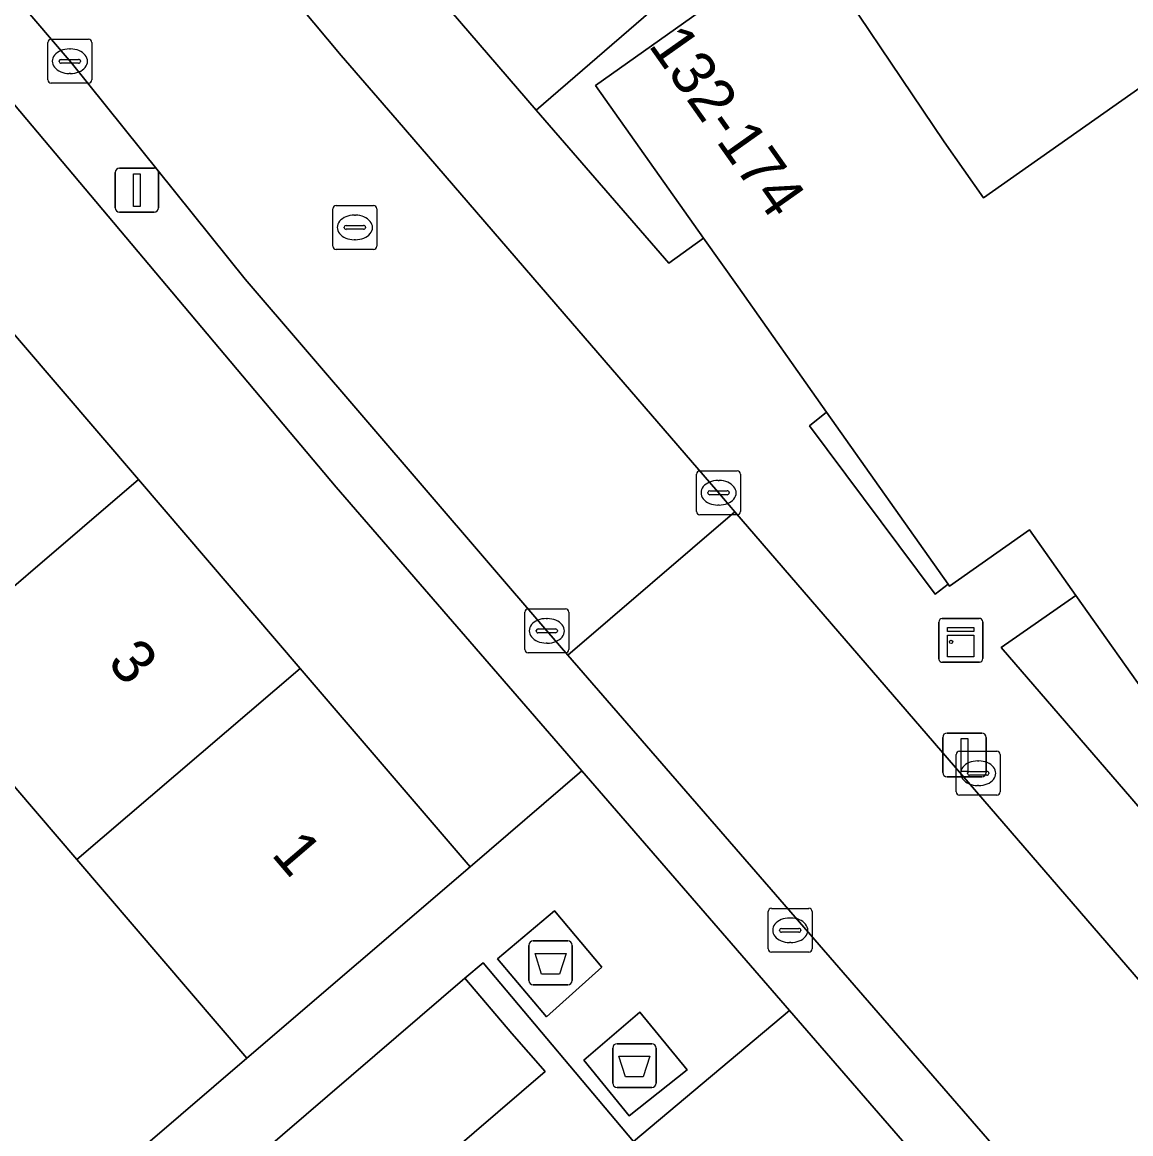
# Model space of a CAD drawing. Extents: x 159039 to 160102, y 381214 to 382524.
# Drawn here: x 159328.7 to 159353.97, y 381419.04 to 381444.39 of the extents above; entities that cross this region are included whole.
import ezdxf

# ---------------------------------------------------------------- set-up
doc = ezdxf.new("R2010")
doc.units = 0
for name, color, linetype in [('IMGEO_Afval_apart_plaats', 7, 'Continuous'), ('IMGEO_Erf', 7, 'Continuous'), ('IMGEO_Groenvoorziening', 7, 'Continuous'), ('IMGEO_Kast', 7, 'Continuous'), ('IMGEO_Kolk', 7, 'Continuous'), ('IMGEO_Lichtmast', 7, 'Continuous'), ('IMGEO_Pand', 7, 'Continuous'), ('IMGEO_Pand_nummerreeks', 7, 'Continuous'), ('IMGEO_Rijbaan_lokaal_gesloten', 7, 'Continuous'), ('IMGEO_Rijbaan_lokaal_halfverhard', 7, 'Continuous'), ('IMGEO_Rijbaan_lokaal_open', 7, 'Continuous'), ('IMGEO_Rioolput', 7, 'Continuous'), ('IMGEO_Voetpad_open', 7, 'Continuous')]:
    doc.layers.add(name, color=color, linetype=linetype)

msp = doc.modelspace()

# ---------------------------------------------------------------- linework, layer by layer
at = {"layer": 'IMGEO_Afval_apart_plaats'}
for p, q in [((159340.347, 381423.435), (159341.137, 381423.435)), ((159341.137, 381423.435), (159340.347, 381423.435)), ((159340.247, 381422.535), (159340.247, 381423.335)), ((159340.247, 381423.335), (159340.247, 381422.535)), ((159341.237, 381423.335), (159341.237, 381422.535)), ((159341.237, 381422.535), (159341.237, 381423.335)), ((159341.137, 381422.435), (159340.347, 381422.435)), ((159340.347, 381422.435), (159341.137, 381422.435)), ((159342.258, 381421.093), (159343.048, 381421.093)), ((159343.048, 381421.093), (159342.258, 381421.093)), ((159342.158, 381420.193), (159342.158, 381420.993)), ((159342.158, 381420.993), (159342.158, 381420.193)), ((159343.148, 381420.993), (159343.148, 381420.193)), ((159343.148, 381420.193), (159343.148, 381420.993)), ((159343.048, 381420.093), (159342.258, 381420.093)), ((159342.258, 381420.093), (159343.048, 381420.093))]:
    msp.add_line(p, q, dxfattribs=at)
for points in [[(159340.39, 381423.149), (159341.094, 381423.149), (159340.945, 381422.679), (159340.539, 381422.679), (159340.39, 381423.149)], [(159342.301, 381420.807), (159343.005, 381420.807), (159342.856, 381420.337), (159342.45, 381420.337), (159342.301, 381420.807)]]:
    msp.add_lwpolyline(points, dxfattribs=at)
for centre, start, end in [((159340.347, 381423.335), 90, 180), ((159340.347, 381423.335), 90, 180), ((159341.137, 381423.335), 0, 90), ((159341.137, 381423.335), 360, 90), ((159340.347, 381422.535), 180, 270), ((159340.347, 381422.535), 180, 270), ((159341.137, 381422.535), 270, 0), ((159341.137, 381422.535), 270, 0), ((159342.258, 381420.993), 90, 180), ((159342.258, 381420.993), 90, 180), ((159343.048, 381420.993), 0, 90), ((159343.048, 381420.993), 360, 90), ((159342.258, 381420.193), 180, 270), ((159342.258, 381420.193), 180, 270), ((159343.048, 381420.193), 270, 0), ((159343.048, 381420.193), 270, 0)]:
    msp.add_arc(centre, 0.1, start, end, dxfattribs=at)
at = {"layer": 'IMGEO_Erf'}
for points in [[(159313.561, 381454.682), (159312.01, 381456.432), (159309.4, 381454.198), (159301.691, 381447.601), (159306.439, 381442.052), (159310.009, 381437.884), (159306.602, 381434.965), (159307.456, 381433.968), (159309.461, 381435.686), (159312.306, 381432.365), (159314.99, 381429.232), (159312.985, 381427.514), (159313.954, 381426.383), (159315.959, 381428.101), (159319.576, 381423.877), (159323.265, 381419.571), (159321.261, 381417.854), (159322.385, 381416.542), (159324.389, 381418.259), (159327.147, 381415.04), (159333.82, 381420.762), (159329.941, 381425.29)], [(159329.941, 381425.29), (159326.252, 381429.596), (159322.634, 381433.82), (159318.981, 381438.084), (159315.282, 381442.402), (159311.688, 381446.598), (159316.78, 381450.96), (159320.374, 381446.765), (159324.073, 381442.447), (159327.725, 381438.182), (159331.344, 381433.958), (159335.033, 381429.652), (159338.909, 381425.126), (159341.458, 381427.312), (159335.852, 381433.782), (159319.724, 381452.954)]]:
    msp.add_lwpolyline(points, dxfattribs=at)
at = {"layer": 'IMGEO_Groenvoorziening'}
for points in [[(159400.78, 381472.608), (159386.592, 381460.368), (159385.077, 381462.313), (159383.608, 381461.051), (159382.421, 381462.42), (159377.559, 381468.381), (159351.009, 381445.023), (159347.753, 381448.725), (159340.417, 381442.38), (159343.436, 381438.889), (159344.228, 381439.463), (159341.768, 381442.944), (159346.563, 381446.345), (159349.716, 381441.657), (159350.614, 381440.382), (159378.816, 381460.234), (159380.041, 381461.096), (159386.784, 381451.425), (159382.296, 381448.266), (159383.096, 381447.156), (159383.928, 381446.055), (159384.956, 381444.61), (159389.259, 381448.283)], [(159357.609, 381430.886), (159357.597, 381430.878), (159354.548, 381428.732), (159352.719, 381431.316), (159351.015, 381430.127), (159353.997, 381426.68), (159358.202, 381421.771), (159373.647, 381434.956)]]:
    msp.add_lwpolyline(points, dxfattribs=at)
for points in [[(159347.034, 381435.493), (159346.644, 381435.18), (159349.508, 381431.345), (159349.808, 381431.569)], [(159352.036, 381415.106), (159346.19, 381421.852), (159342.634, 381418.861), (159339.205, 381422.939), (159338.791, 381422.584), (159339.857, 381421.328), (159340.616, 381420.455), (159327.66, 381409.327), (159325.825, 381411.452), (159324.89, 381410.649), (159324.717, 381410.854), (159323.69, 381412.075), (159318.2, 381418.731), (159315.862, 381417.037), (159318.687, 381413.139), (159316.66, 381411.652), (159313.605, 381409.412), (159298.99, 381398.693), (159289.128, 381391.46), (159286.146, 381395.501), (159280.338, 381391.218), (159297.175, 381368.084)], [(159340.616, 381420.455), (159339.857, 381421.328), (159338.791, 381422.584), (159325.825, 381411.452), (159327.66, 381409.327)]]:
    msp.add_lwpolyline(points, close=True, dxfattribs=at)
at = {"layer": 'IMGEO_Kast'}
for p, q in [((159349.67, 381430.79), (159350.511, 381430.79)), ((159350.511, 381430.79), (159349.67, 381430.79)), ((159349.595, 381429.865), (159349.595, 381430.706)), ((159349.595, 381430.706), (159349.595, 381429.865)), ((159350.595, 381430.715), (159350.595, 381429.874)), ((159350.595, 381429.874), (159350.595, 381430.715)), ((159350.52, 381429.79), (159349.679, 381429.79)), ((159349.679, 381429.79), (159350.52, 381429.79))]:
    msp.add_line(p, q, dxfattribs=at)
for points in [[(159349.79, 381430.58), (159350.39, 381430.58), (159350.39, 381430.495), (159349.79, 381430.495), (159349.79, 381430.58)], [(159349.79, 381430.405), (159350.39, 381430.405), (159350.39, 381429.916), (159349.79, 381429.916), (159349.79, 381430.405)]]:
    msp.add_lwpolyline(points, dxfattribs=at)
msp.add_circle((159349.874, 381430.254), 0.0377, dxfattribs=at)
for centre, start, end in [((159349.673, 381430.712), 92.4484, 184.2845), ((159349.673, 381430.712), 92.4484, 184.2845), ((159350.517, 381430.712), 2.4484, 94.2845), ((159350.517, 381430.712), 2.4484, 94.2845), ((159349.673, 381429.868), 182.4484, 274.2845), ((159349.673, 381429.868), 182.4484, 274.2845), ((159350.517, 381429.868), 272.4484, 4.2845), ((159350.517, 381429.868), 272.4484, 4.2845)]:
    msp.add_arc(centre, 0.0779, start, end, dxfattribs=at)
at = {"layer": 'IMGEO_Kolk'}
for p, q in [((159329.282, 381443.07), (159329.282, 381443.922)), ((159329.357, 381443.996), (159330.209, 381443.996)), ((159330.283, 381443.922), (159330.283, 381443.07)), ((159329.77, 381443.776), (159329.795, 381443.776)), ((159329.541, 381443.49), (159329.541, 381443.502)), ((159329.979, 381443.453), (159329.581, 381443.453)), ((159329.584, 381443.539), (159329.982, 381443.539)), ((159330.025, 381443.502), (159330.025, 381443.49)), ((159329.793, 381443.216), (159329.768, 381443.216)), ((159330.209, 381442.996), (159329.357, 381442.996)), ((159344.072, 381433.229), (159344.072, 381434.081)), ((159344.147, 381434.155), (159344.999, 381434.155)), ((159345.073, 381434.081), (159345.073, 381433.229)), ((159344.56, 381433.935), (159344.585, 381433.935)), ((159344.331, 381433.649), (159344.331, 381433.661)), ((159344.769, 381433.612), (159344.371, 381433.612)), ((159344.374, 381433.698), (159344.772, 381433.698)), ((159344.815, 381433.661), (159344.815, 381433.649)), ((159344.583, 381433.375), (159344.558, 381433.375)), ((159344.999, 381433.155), (159344.147, 381433.155)), ((159340.231, 381431.007), (159341.083, 381431.007)), ((159340.156, 381430.081), (159340.156, 381430.933)), ((159340.644, 381430.787), (159340.669, 381430.787)), ((159341.157, 381430.933), (159341.157, 381430.081)), ((159340.415, 381430.501), (159340.415, 381430.513)), ((159340.458, 381430.55), (159340.856, 381430.55)), ((159340.899, 381430.513), (159340.899, 381430.501)), ((159340.853, 381430.464), (159340.455, 381430.464)), ((159340.667, 381430.227), (159340.642, 381430.227)), ((159341.083, 381430.007), (159340.231, 381430.007)), ((159349.991, 381426.834), (159349.991, 381427.686)), ((159350.066, 381427.76), (159350.918, 381427.76)), ((159350.992, 381427.686), (159350.992, 381426.834)), ((159350.479, 381427.54), (159350.504, 381427.54)), ((159350.25, 381427.254), (159350.25, 381427.266)), ((159350.688, 381427.217), (159350.29, 381427.217)), ((159350.293, 381427.303), (159350.691, 381427.303)), ((159350.734, 381427.266), (159350.734, 381427.254)), ((159350.502, 381426.98), (159350.477, 381426.98)), ((159350.918, 381426.76), (159350.066, 381426.76)), ((159345.781, 381424.179), (159346.633, 381424.179)), ((159345.706, 381423.253), (159345.706, 381424.105)), ((159346.194, 381423.959), (159346.219, 381423.959)), ((159346.707, 381424.105), (159346.707, 381423.253)), ((159345.965, 381423.673), (159345.965, 381423.685)), ((159346.403, 381423.636), (159346.005, 381423.636)), ((159346.008, 381423.722), (159346.406, 381423.722)), ((159346.449, 381423.685), (159346.449, 381423.673)), ((159346.217, 381423.399), (159346.192, 381423.399)), ((159346.633, 381423.179), (159345.781, 381423.179))]:
    msp.add_line(p, q, dxfattribs=at)
for points in [[(159329.282, 381443.07), (159329.282, 381443.922)], [(159329.357, 381443.996), (159330.209, 381443.996)], [(159330.283, 381443.922), (159330.283, 381443.07)], [(159330.209, 381442.996), (159329.357, 381442.996)], [(159344.072, 381433.229), (159344.072, 381434.081)], [(159344.147, 381434.155), (159344.999, 381434.155)], [(159345.073, 381434.081), (159345.073, 381433.229)], [(159344.999, 381433.155), (159344.147, 381433.155)], [(159340.231, 381431.007), (159341.083, 381431.007)], [(159340.156, 381430.081), (159340.156, 381430.933)], [(159341.157, 381430.933), (159341.157, 381430.081)], [(159341.083, 381430.007), (159340.231, 381430.007)], [(159349.991, 381426.834), (159349.991, 381427.686)], [(159350.066, 381427.76), (159350.918, 381427.76)], [(159350.992, 381427.686), (159350.992, 381426.834)], [(159350.918, 381426.76), (159350.066, 381426.76)], [(159345.781, 381424.179), (159346.633, 381424.179)], [(159345.706, 381423.253), (159345.706, 381424.105)], [(159346.707, 381424.105), (159346.707, 381423.253)], [(159346.633, 381423.179), (159345.781, 381423.179)]]:
    msp.add_lwpolyline(points, dxfattribs=at)
for centre, radius, start, end in [((159329.359, 381443.92), 0.0765, 91.552, 178.448), ((159329.359, 381443.92), 0.0765, 91.552, 178.448), ((159330.207, 381443.92), 0.0765, 1.552, 88.448), ((159330.207, 381443.92), 0.0765, 1.552, 88.448), ((159329.581, 381443.499), 0.0403, 85.8775, 175.7526), ((159329.578, 381443.489), 0.0366, 178.938, 274.7102), ((159329.982, 381443.496), 0.043, 264.8664, 352.4533), ((159329.986, 381443.501), 0.0386, 1.7309, 96.639), ((159329.359, 381443.072), 0.0765, 181.552, 268.448), ((159329.359, 381443.072), 0.0765, 181.552, 268.448), ((159330.207, 381443.072), 0.0765, 271.552, 358.448), ((159330.207, 381443.072), 0.0765, 271.552, 358.448), ((159344.149, 381434.079), 0.0765, 91.552, 178.448), ((159344.149, 381434.079), 0.0765, 91.552, 178.448), ((159344.997, 381434.079), 0.0765, 1.552, 88.448), ((159344.997, 381434.079), 0.0765, 1.552, 88.448), ((159344.371, 381433.658), 0.0403, 85.8775, 175.7526), ((159344.368, 381433.648), 0.0366, 178.938, 274.7102), ((159344.772, 381433.655), 0.043, 264.8664, 352.4533), ((159344.776, 381433.66), 0.0386, 1.7309, 96.639), ((159344.149, 381433.231), 0.0765, 181.552, 268.448), ((159344.149, 381433.231), 0.0765, 181.552, 268.448), ((159344.997, 381433.231), 0.0765, 271.552, 358.448), ((159344.997, 381433.231), 0.0765, 271.552, 358.448), ((159340.233, 381430.931), 0.0765, 91.552, 178.448), ((159340.233, 381430.931), 0.0765, 91.552, 178.448), ((159341.081, 381430.931), 0.0765, 1.552, 88.448), ((159341.081, 381430.931), 0.0765, 1.552, 88.448), ((159340.455, 381430.51), 0.0403, 85.8775, 175.7526), ((159340.452, 381430.5), 0.0366, 178.938, 274.7102), ((159340.856, 381430.507), 0.043, 264.8664, 352.4533), ((159340.86, 381430.512), 0.0386, 1.7309, 96.639), ((159340.233, 381430.083), 0.0765, 181.552, 268.448), ((159340.233, 381430.083), 0.0765, 181.552, 268.448), ((159341.081, 381430.083), 0.0765, 271.552, 358.448), ((159341.081, 381430.083), 0.0765, 271.552, 358.448), ((159350.068, 381427.684), 0.0765, 91.552, 178.448), ((159350.068, 381427.684), 0.0765, 91.552, 178.448), ((159350.916, 381427.684), 0.0765, 1.552, 88.448), ((159350.916, 381427.684), 0.0765, 1.552, 88.448), ((159350.29, 381427.263), 0.0403, 85.8775, 175.7526), ((159350.287, 381427.253), 0.0366, 178.938, 274.7102), ((159350.691, 381427.26), 0.043, 264.8664, 352.4533), ((159350.695, 381427.265), 0.0386, 1.7309, 96.639), ((159350.068, 381426.836), 0.0765, 181.552, 268.448), ((159350.068, 381426.836), 0.0765, 181.552, 268.448), ((159350.916, 381426.836), 0.0765, 271.552, 358.448), ((159350.916, 381426.836), 0.0765, 271.552, 358.448), ((159345.783, 381424.103), 0.0765, 91.552, 178.448), ((159345.783, 381424.103), 0.0765, 91.552, 178.448), ((159346.631, 381424.103), 0.0765, 1.552, 88.448), ((159346.631, 381424.103), 0.0765, 1.552, 88.448), ((159346.005, 381423.682), 0.0403, 85.8775, 175.7526), ((159346.002, 381423.672), 0.0366, 178.938, 274.7102), ((159346.406, 381423.679), 0.043, 264.8664, 352.4533), ((159346.41, 381423.684), 0.0386, 1.7309, 96.639), ((159345.783, 381423.255), 0.0765, 181.552, 268.448), ((159345.783, 381423.255), 0.0765, 181.552, 268.448), ((159346.631, 381423.255), 0.0765, 271.552, 358.448), ((159346.631, 381423.255), 0.0765, 271.552, 358.448)]:
    msp.add_arc(centre, radius, start, end, dxfattribs=at)
for centre, major_axis, ratio, start_param, end_param in [((159329.769, 381443.496), (-0.387, 0.002), 0.722429, 4.712389, 7.853982), ((159329.794, 381443.496), (-0.39, 0.002), 0.717154, 1.570796, 4.712389), ((159344.559, 381433.655), (-0.387, 0.002), 0.722429, 4.712389, 7.853982), ((159344.584, 381433.655), (-0.39, 0.002), 0.717154, 1.570796, 4.712389), ((159340.643, 381430.507), (-0.387, 0.002), 0.722429, 4.712389, 7.853982), ((159340.668, 381430.507), (-0.39, 0.002), 0.717154, 1.570796, 4.712389), ((159350.478, 381427.26), (-0.387, 0.002), 0.722429, 4.712389, 7.853982), ((159350.503, 381427.26), (-0.39, 0.002), 0.717154, 1.570796, 4.712389), ((159346.193, 381423.679), (-0.387, 0.002), 0.722429, 4.712389, 7.853982), ((159346.218, 381423.679), (-0.39, 0.002), 0.717154, 1.570796, 4.712389)]:
    msp.add_ellipse(centre, major_axis=major_axis, ratio=ratio, start_param=start_param, end_param=end_param, dxfattribs=at)
at = {"layer": 'IMGEO_Lichtmast'}
for p, q in [((159330.814, 381440.157), (159330.814, 381440.957)), ((159330.814, 381440.957), (159330.814, 381440.157)), ((159330.914, 381441.057), (159331.704, 381441.057)), ((159331.704, 381441.057), (159330.914, 381441.057)), ((159331.804, 381440.957), (159331.804, 381440.157)), ((159331.804, 381440.157), (159331.804, 381440.957)), ((159331.704, 381440.057), (159330.914, 381440.057)), ((159330.914, 381440.057), (159331.704, 381440.057)), ((159349.683, 381427.277), (159349.683, 381428.077)), ((159349.683, 381428.077), (159349.683, 381427.277)), ((159349.783, 381428.177), (159350.573, 381428.177)), ((159350.573, 381428.177), (159349.783, 381428.177)), ((159350.673, 381428.077), (159350.673, 381427.277)), ((159350.673, 381427.277), (159350.673, 381428.077)), ((159350.573, 381427.177), (159349.783, 381427.177)), ((159349.783, 381427.177), (159350.573, 381427.177))]:
    msp.add_line(p, q, dxfattribs=at)
for points in [[(159331.234, 381440.932), (159331.384, 381440.932), (159331.384, 381440.182), (159331.234, 381440.182), (159331.234, 381440.932)], [(159350.103, 381428.052), (159350.253, 381428.052), (159350.253, 381427.302), (159350.103, 381427.302), (159350.103, 381428.052)]]:
    msp.add_lwpolyline(points, dxfattribs=at)
for centre, start, end in [((159330.914, 381440.957), 90, 180), ((159330.914, 381440.957), 90, 180), ((159331.704, 381440.957), 0, 90), ((159331.704, 381440.957), 360, 90), ((159330.914, 381440.157), 180, 270), ((159330.914, 381440.157), 180, 270), ((159331.704, 381440.157), 270, 0), ((159331.704, 381440.157), 270, 0), ((159349.783, 381428.077), 90, 180), ((159349.783, 381428.077), 90, 180), ((159350.573, 381428.077), 0, 90), ((159350.573, 381428.077), 360, 90), ((159349.783, 381427.277), 180, 270), ((159349.783, 381427.277), 180, 270), ((159350.573, 381427.277), 270, 0), ((159350.573, 381427.277), 270, 0)]:
    msp.add_arc(centre, 0.1, start, end, dxfattribs=at)
at = {"layer": 'IMGEO_Pand'}
for points in [[(159382.296, 381448.266), (159386.784, 381451.425), (159380.041, 381461.096), (159378.816, 381460.234), (159350.614, 381440.382), (159349.716, 381441.657), (159346.563, 381446.345), (159341.768, 381442.944), (159344.228, 381439.463), (159345.016, 381438.348), (159347.034, 381435.493), (159349.808, 381431.569), (159349.838, 381431.526), (159351.661, 381432.811), (159352.719, 381431.316), (159354.548, 381428.732), (159357.597, 381430.878), (159357.609, 381430.886), (159364.197, 381435.524), (159369.17, 381439.025)], [(159331.344, 381433.958), (159327.725, 381438.182), (159322.634, 381433.82), (159326.252, 381429.596)], [(159331.344, 381433.958), (159326.252, 381429.596), (159329.941, 381425.29), (159335.033, 381429.652)], [(159335.033, 381429.652), (159329.941, 381425.29), (159333.82, 381420.762), (159338.909, 381425.126)]]:
    msp.add_lwpolyline(points, close=True, dxfattribs=at)
at = {"layer": 'IMGEO_Rijbaan_lokaal_gesloten'}
for points in [[(159341.909, 381422.834), (159340.829, 381424.119), (159339.532, 381423.031), (159340.651, 381421.705)], [(159342.777, 381421.812), (159341.497, 381420.715), (159342.537, 381419.451), (159343.857, 381420.494)]]:
    msp.add_lwpolyline(points, close=True, dxfattribs=at)
at = {"layer": 'IMGEO_Rijbaan_lokaal_halfverhard'}
msp.add_lwpolyline([(159374.575, 381471.925), (159371.49, 381475.507), (159370.948, 381476.137), (159336.726, 381446.664), (159340.417, 381442.38), (159347.753, 381448.725), (159351.338, 381451.826)], close=True, dxfattribs=at)
at = {"layer": 'IMGEO_Rijbaan_lokaal_open'}
msp.add_lwpolyline([(159296.583, 381482.266), (159297.593, 381481.027), (159301.004, 381477.098), (159301.358, 381476.642), (159311.037, 381465.319), (159320.759, 381454.056), (159329.812, 381443.465), (159333.778, 381438.529), (159340.657, 381430.507), (159341.136, 381429.955), (159344.946, 381433.224), (159344.557, 381433.676), (159341.053, 381437.737), (159337.243, 381442.153), (159335.969, 381443.63), (159334.37, 381445.546), (159331.922, 381448.478), (159326.533, 381454.933), (159319.829, 381462.724)], dxfattribs=at)
msp.add_lwpolyline([(159344.946, 381433.224), (159341.136, 381429.955), (159352.5, 381416.855), (159356.255, 381420.115)], close=True, dxfattribs=at)
at = {"layer": 'IMGEO_Rioolput'}
for p, q in [((159335.78, 381439.28), (159335.78, 381440.132)), ((159335.855, 381440.206), (159336.707, 381440.206)), ((159336.781, 381440.132), (159336.781, 381439.28)), ((159336.268, 381439.986), (159336.293, 381439.986)), ((159336.039, 381439.7), (159336.039, 381439.712)), ((159336.477, 381439.663), (159336.079, 381439.663)), ((159336.082, 381439.749), (159336.48, 381439.749)), ((159336.523, 381439.712), (159336.523, 381439.7)), ((159336.291, 381439.426), (159336.266, 381439.426)), ((159336.707, 381439.206), (159335.855, 381439.206))]:
    msp.add_line(p, q, dxfattribs=at)
for points in [[(159335.78, 381439.28), (159335.78, 381440.132)], [(159335.855, 381440.206), (159336.707, 381440.206)], [(159336.781, 381440.132), (159336.781, 381439.28)], [(159336.707, 381439.206), (159335.855, 381439.206)]]:
    msp.add_lwpolyline(points, dxfattribs=at)
for centre, radius, start, end in [((159335.857, 381440.13), 0.0765, 91.552, 178.448), ((159335.857, 381440.13), 0.0765, 91.552, 178.448), ((159336.705, 381440.13), 0.0765, 1.552, 88.448), ((159336.705, 381440.13), 0.0765, 1.552, 88.448), ((159336.079, 381439.709), 0.0403, 85.8775, 175.7526), ((159336.076, 381439.699), 0.0366, 178.938, 274.7102), ((159336.48, 381439.706), 0.043, 264.8664, 352.4533), ((159336.484, 381439.711), 0.0386, 1.7309, 96.639), ((159335.857, 381439.282), 0.0765, 181.552, 268.448), ((159335.857, 381439.282), 0.0765, 181.552, 268.448), ((159336.705, 381439.282), 0.0765, 271.552, 358.448), ((159336.705, 381439.282), 0.0765, 271.552, 358.448)]:
    msp.add_arc(centre, radius, start, end, dxfattribs=at)
for centre, major_axis, ratio, start_param, end_param in [((159336.267, 381439.706), (-0.387, 0.002), 0.722429, 4.712389, 7.853982), ((159336.292, 381439.706), (-0.39, 0.002), 0.717154, 1.570796, 4.712389)]:
    msp.add_ellipse(centre, major_axis=major_axis, ratio=ratio, start_param=start_param, end_param=end_param, dxfattribs=at)
at = {"layer": 'IMGEO_Voetpad_open'}
for points in [[(159319.724, 381452.954), (159335.852, 381433.782), (159341.458, 381427.312), (159346.19, 381421.852), (159352.036, 381415.106), (159352.5, 381416.855), (159341.136, 381429.955), (159340.657, 381430.507), (159333.778, 381438.529), (159329.812, 381443.465), (159320.759, 381454.056)], [(159334.37, 381445.546), (159335.969, 381443.63), (159337.243, 381442.153), (159341.053, 381437.737), (159344.557, 381433.676), (159344.946, 381433.224), (159356.255, 381420.115), (159358.202, 381421.771), (159353.997, 381426.68), (159351.015, 381430.127), (159352.719, 381431.316), (159351.661, 381432.811), (159349.838, 381431.526), (159349.808, 381431.569), (159349.508, 381431.345), (159346.644, 381435.18), (159347.034, 381435.493), (159345.016, 381438.348), (159344.228, 381439.463), (159343.436, 381438.889), (159340.417, 381442.38), (159336.726, 381446.664)]]:
    msp.add_lwpolyline(points, dxfattribs=at)
for points in [[(159341.458, 381427.312), (159338.909, 381425.126), (159333.82, 381420.762), (159327.147, 381415.04), (159325.143, 381413.322), (159323.69, 381412.075), (159324.717, 381410.854), (159324.89, 381410.649), (159325.825, 381411.452), (159338.791, 381422.584), (159339.205, 381422.939), (159342.634, 381418.861), (159346.19, 381421.852)], [(159341.909, 381422.834), (159340.651, 381421.705), (159339.532, 381423.031), (159340.829, 381424.119)], [(159342.777, 381421.812), (159343.857, 381420.494), (159342.537, 381419.451), (159341.497, 381420.715)]]:
    msp.add_lwpolyline(points, close=True, dxfattribs=at)

# ---------------------------------------------------------------- texts
at = {"layer": 'IMGEO_Pand_nummerreeks'}
for s, rotation, p in [('132-174', 305.2539, (159342.957, 381443.86)), ('3', 310.5838, (159330.612, 381429.771)), ('1', 310.5838, (159334.353, 381425.404))]:
    msp.add_text(s, height=1, rotation=rotation, dxfattribs=at).set_placement(p)

doc.saveas('drawing.dxf')
